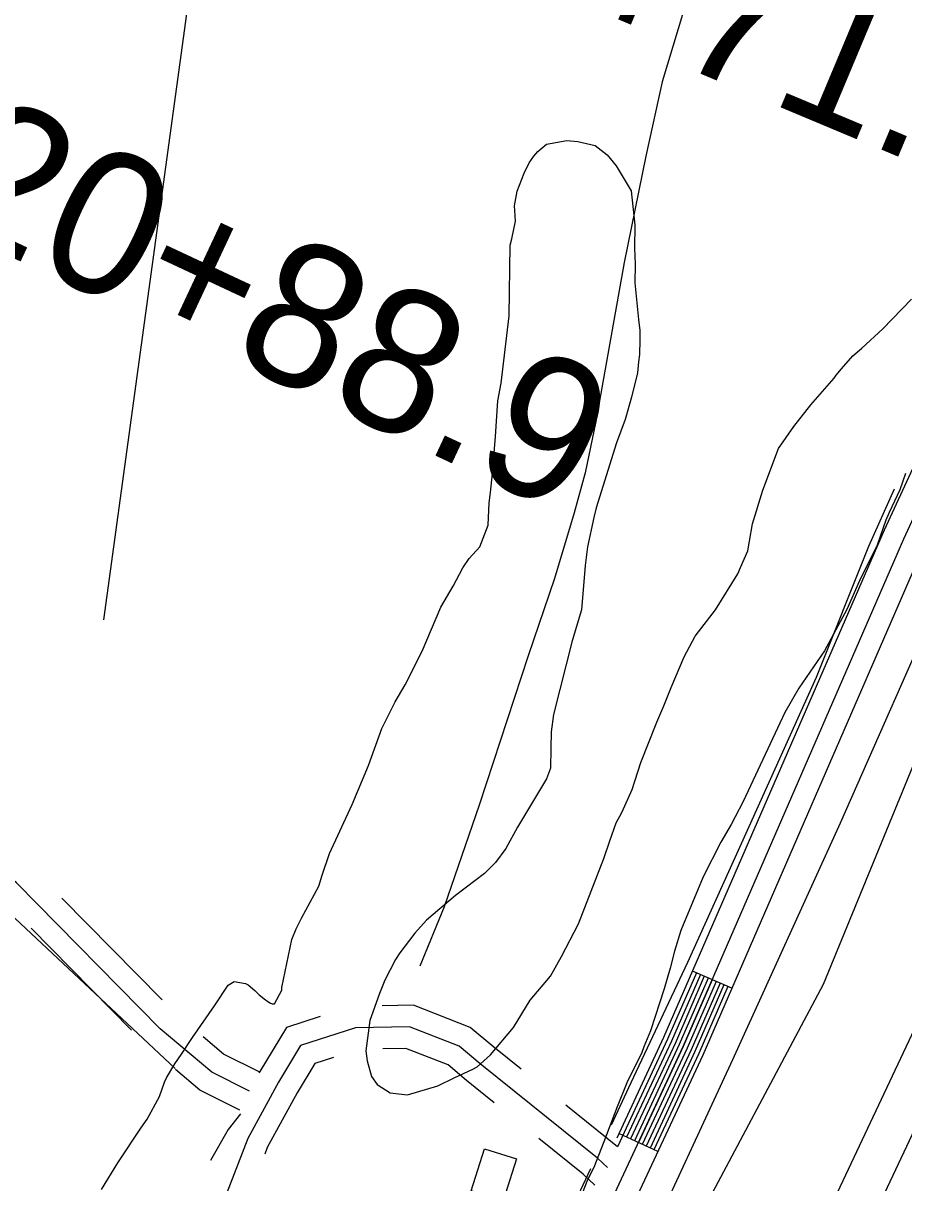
# Model space of a CAD drawing. Extents: x 3161615 to 3199515, y 867541 to 892976.
# Drawn here: x 3176953 to 3177569, y 877305 to 878115 of the extents above; entities that cross this region are included whole.
import ezdxf

# ---------------------------------------------------------------- set-up
doc = ezdxf.new("R2010")
doc.units = 0
for name, color, linetype in [('V-BLDG-OTLN', 7, 'Continuous'), ('V-LEVE-TOET', 7, 'Continuous'), ('V-ROAD-CNTR', 7, 'Continuous'), ('V-SITE-VEGE', 7, 'Continuous'), ('V-SURV-IDEN', 7, 'Continuous'), ('V-SURV-LINE', 7, 'Continuous'), ('V-TOPO-SHOR', 7, 'Continuous')]:
    doc.layers.add(name, color=color, linetype=linetype)

msp = doc.modelspace()

# ---------------------------------------------------------------- linework, layer by layer
at = {"layer": 'V-BLDG-OTLN'}
msp.add_lwpolyline([(3177266.43, 877299.28), (3177275.62, 877328.66), (3177297.97, 877321.67), (3177288.78, 877292.29)], close=True, dxfattribs=at)
at = {"layer": 'V-LEVE-TOET'}
msp.add_lwpolyline([(3177918.6, 879156.72), (3178101.66, 878928.48), (3178127.2, 878893.33), (3178134.12, 878876.23), (3178134.74, 878869.53), (3178134.36, 878860.61), (3178132.17, 878851.71), (3178129.44, 878844.63), (3178099.41, 878775.78), (3178087.69, 878739.68), (3178062.27, 878678.93), (3177951.71, 878456.47), (3177842.02, 878220.49), (3177801.57, 878128.8), (3177678.24, 877847.8), (3177512.49, 877443.56), (3177332.31, 877105.06), (3177212.76, 876851.8), (3177160.22, 876749.63), (3177112.67, 876654.45)], dxfattribs=at)
at = {"layer": 'V-ROAD-CNTR'}
for p, q in [((3177448.55, 877440.85), (3177421.04, 877452.81)), ((3177396.78, 877326.65), (3177369.59, 877339.33))]:
    msp.add_line(p, q, dxfattribs=at)
for points in [[(3177953.64, 878640.85), (3177839.6, 878377.74), (3177700.69, 878076.38), (3177555.01, 877761.07), (3177400.87, 877406.41), (3177368.05, 877336.01)], [(3177061.29, 876639.83), (3177172.57, 876874.71), (3177242.16, 877030.02), (3177323.57, 877205.13), (3177414.55, 877400.25), (3177568.7, 877754.94), (3177714.31, 878070.1), (3177853.28, 878371.58), (3177967.83, 878632.44)], [(3177983.07, 878633.49), (3177866.96, 878365.42), (3177727.93, 878063.81), (3177582.39, 877748.8), (3177428.23, 877394.09), (3177337.17, 877198.8), (3177255.8, 877023.79), (3177186.19, 876868.44), (3177074.97, 876633.67)], [(3177111.41, 877369.02), (3177085.03, 877382.19), (3177049.07, 877412.57), (3176948.46, 877514.66), (3176867.89, 877583.64), (3176830.44, 877651.44), (3176794.77, 877699.68), (3176739.36, 877729.61), (3176690.46, 877776.44), (3176553.88, 877902.99), (3176487.83, 877958.82), (3176442.47, 878006.72), (3176406.11, 878041.87), (3176404.76, 878043.78), (3176377.27, 878070.01), (3176137.77, 878308), (3175824.35, 878612.59)], [(3177050.32, 877432.67), (3176980.13, 877503.9)], [(3177028.96, 877411.61), (3176958.77, 877482.84)], [(3177423.79, 877451.61), (3177403.61, 877405.17), (3177368.61, 877330.13)], [(3177426.54, 877450.42), (3177406.34, 877403.94), (3177375.03, 877336.79)], [(3177429.29, 877449.22), (3177409.08, 877402.71), (3177377.75, 877335.53)], [(3177432.04, 877448.03), (3177411.81, 877401.48), (3177380.47, 877334.26)], [(3177434.79, 877446.83), (3177414.55, 877400.25), (3177383.19, 877332.99)], [(3177437.55, 877445.63), (3177417.29, 877399.01), (3177385.91, 877331.72)], [(3177440.3, 877444.44), (3177420.02, 877397.78), (3177388.63, 877330.45)], [(3177443.05, 877443.24), (3177422.76, 877396.55), (3177391.35, 877329.19)], [(3177445.8, 877442.05), (3177425.49, 877395.32), (3177394.06, 877327.92)], [(3177301.31, 877384.21), (3177282.2, 877399.58), (3177265.69, 877413.47), (3177226.06, 877428.94), (3177204.19, 877428.58)], [(3177160.86, 877421.09), (3177137.19, 877413.49), (3177118.74, 877382.64), (3177118.08, 877381.44)], [(3177361.61, 877315.61), (3177354.55, 877322.18), (3177272.67, 877387.99), (3177257.93, 877400.4), (3177223.35, 877413.89), (3177185.55, 877413.27), (3177147.16, 877400.93), (3177131.76, 877375.18), (3177110.23, 877335.89), (3177093.92, 877293.65), (3177094.37, 877257.45), (3177093.56, 877229.71), (3177087.58, 877185.95), (3177072.7, 877145.48), (3177044.97, 877099.79), (3177029.39, 877068.76), (3177022.66, 877041.56), (3177031.54, 877009.64), (3177047.8, 876995.73), (3177096.89, 876980.5), (3177138.25, 876958.45), (3177156.32, 876948.89), (3177175.85, 876940.02)], [(3177118.11, 877382.44), (3177093.34, 877394.81), (3177079.04, 877406.89)], [(3177170.04, 877392.53), (3177157.13, 877388.38), (3177144.78, 877367.73), (3177123.86, 877329.56), (3177122.07, 877324.91)], [(3177282.52, 877360.83), (3177263.14, 877376.41), (3177250.17, 877387.33), (3177220.65, 877398.84), (3177204.68, 877398.58)], [(3177104.72, 877355.6), (3177076.72, 877369.57), (3177059.68, 877383.97)], [(3177368.61, 877330.13), (3177332.49, 877359.16)], [(3177105.06, 877353), (3177096.6, 877342.23), (3177084.04, 877320.42)], [(3177352.8, 877303.32), (3177344.73, 877310.83), (3177313.7, 877335.77)]]:
    msp.add_lwpolyline(points, dxfattribs=at)
at = {"layer": 'V-SITE-VEGE'}
for points in [[(3177007.95, 877300.15), (3177019.47, 877318.92), (3177035.39, 877343.06), (3177039.79, 877349.43), (3177048.6, 877365.19), (3177052.01, 877375.26), (3177053.37, 877378.28), (3177059.13, 877388.01), (3177063.87, 877394.71), (3177071.66, 877406.44), (3177086.9, 877428.57), (3177096.38, 877442.98), (3177100.76, 877445.65), (3177108.49, 877444.27), (3177110.5, 877443.25), (3177115.19, 877439.19), (3177118.21, 877436.15), (3177122.56, 877432.77), (3177123.9, 877431.76), (3177125.58, 877430.74), (3177127.26, 877430.06), (3177128.94, 877430.05), (3177134.02, 877439.44), (3177134.03, 877441.46), (3177140.92, 877475.05), (3177143.98, 877482.44), (3177147.71, 877489.82), (3177159.92, 877512.29), (3177162.31, 877520.01), (3177167.42, 877535.12), (3177183.05, 877569.35), (3177194.61, 877596.53), (3177203.81, 877622.38), (3177213.32, 877641.16), (3177220.1, 877652.9), (3177231.98, 877676.39), (3177245.23, 877707.26), (3177253.71, 877722.01), (3177260.49, 877734.76), (3177264.9, 877741.13), (3177272.33, 877749.5), (3177278.12, 877764.6), (3177278.86, 877780.07), (3177279.91, 877787.46), (3177281.31, 877800.57), (3177283.45, 877826.45), (3177284.91, 877851.33), (3177287.33, 877863.76), (3177292.93, 877910.81), (3177293.49, 877960.24), (3177294.86, 877964.6), (3177297.27, 877977.03), (3177296.97, 877984.43), (3177296.65, 877987.8), (3177298.38, 877997.88), (3177303.48, 878010.63), (3177306.88, 878017.68), (3177310.26, 878022.37), (3177312.97, 878025.72), (3177319.04, 878030.73), (3177333.18, 878033.36), (3177340.91, 878032.65), (3177353, 878029.9), (3177361.38, 878023.47)], [(3177361.38, 878023.47), (3177367.73, 878015.71), (3177378.07, 877998.18), (3177380.65, 877974.29), (3177380.57, 877958.15), (3177380.86, 877947.05), (3177380.8, 877933.94), (3177383.37, 877908.37), (3177384.34, 877900.63), (3177384.31, 877893.91), (3177383.93, 877883.82), (3177383.23, 877878.78), (3177382.52, 877871.05), (3177378.41, 877853.92), (3177373.96, 877838.47), (3177367.83, 877822.02), (3177353.83, 877776.69), (3177352.12, 877769.97), (3177347.66, 877749.48), (3177345.91, 877736.38), (3177343.41, 877705.45), (3177336.92, 877683.63), (3177323.9, 877632.24), (3177322.17, 877620.14), (3177322.11, 877608.71), (3177321.71, 877594.59), (3177318.99, 877587.2), (3177298.65, 877553.34), (3177290.51, 877538.58), (3177283.41, 877528.86), (3177275.64, 877521.17), (3177255.39, 877505.79), (3177235.13, 877488.4), (3177227.02, 877479.36), (3177216.53, 877465.62), (3177213.48, 877460.93), (3177206.02, 877446.51), (3177202.27, 877437.11), (3177195.46, 877418.31), (3177192.67, 877397.14), (3177193.65, 877390.07), (3177196.63, 877379.3), (3177200.63, 877373.56), (3177209.69, 877367.8), (3177221.78, 877366.4), (3177243, 877372.69), (3177254.46, 877378.35), (3177267.6, 877384.34), (3177270.63, 877386.01), (3177279.75, 877394.38), (3177295.98, 877413.47), (3177307.5, 877432.58), (3177321.7, 877449.33), (3177329.5, 877463.08), (3177341.38, 877485.89), (3177359.08, 877531.53), (3177363.17, 877543.96), (3177367.6, 877556.38), (3177371.67, 877563.76), (3177378.81, 877579.86)], [(3177378.81, 877579.86), (3177384.95, 877598.67), (3177396.18, 877626.86), (3177400.94, 877638.27), (3177406.04, 877651.02), (3177415.22, 877672.5), (3177423.02, 877686.92), (3177437.23, 877705.35), (3177452.82, 877730.5), (3177454.52, 877734.86), (3177459.62, 877746.61), (3177460.99, 877753.33), (3177463.07, 877765.42), (3177470.24, 877788.93), (3177481.13, 877818.13), (3177491.97, 877833.55), (3177503.81, 877848.62), (3177520.04, 877867.38), (3177521.39, 877869.39), (3177525.11, 877873.74), (3177533.22, 877882.78), (3177539.3, 877888.14), (3177554.16, 877901.85), (3177574.09, 877922.61)], [(3177569.83, 877800.57), (3177566.07, 877789.15), (3177558.6, 877773.38), (3177556.22, 877768.01), (3177550.09, 877750.56), (3177544.66, 877739.82), (3177537.53, 877725.06), (3177529.03, 877705.6), (3177513.43, 877676.75), (3177495.49, 877650.6), (3177485.65, 877633.5), (3177456.44, 877571.43), (3177447.96, 877555.33), (3177440.84, 877542.92), (3177428.62, 877518.77), (3177412.98, 877481.18), (3177408.54, 877466.74), (3177405.46, 877454.99), (3177401.36, 877440.55), (3177391.8, 877411), (3177387.04, 877399.93), (3177385.68, 877395.9), (3177375.16, 877374.76), (3177368.35, 877357.98), (3177359.16, 877333.48), (3177352.02, 877315.69), (3177347.61, 877306.96), (3177340.12, 877287.83)]]:
    msp.add_lwpolyline(points, dxfattribs=at)
at = {"layer": 'V-SURV-LINE'}
for points in [[(3177108.81, 876421), (3177687.76, 877648.96)], [(3177714.89, 877636.16), (3177135.95, 876408.2)]]:
    msp.add_lwpolyline(points, dxfattribs=at)
at = {"layer": 'V-TOPO-SHOR'}
for points in [[(3175348.2, 879045.45), (3176040.46, 878381.15), (3176258.3, 878162.1), (3176701.01, 877720.47), (3177059.46, 877384.76)], [(3177160.52, 878892.46), (3177099.14, 878353.56), (3177009.24, 877698.47)], [(3176949.91, 876251.85), (3176970.93, 876318.62), (3176997.12, 876402.22), (3177012.19, 876446.49), (3177037.47, 876512.85), (3177061.17, 876564.84), (3177108.15, 876663.67), (3177156.04, 876764.97), (3177190.48, 876839.06), (3177241.84, 876948.5), (3177319.65, 877117.18), (3177385.55, 877253.66), (3177449.31, 877391.04), (3177524.6, 877556.55), (3177598.31, 877723.87), (3177639.52, 877816.18), (3177655.24, 877854.04), (3177719.59, 877995.68), (3177810.76, 878198.52), (3177877.1, 878343.34), (3177964.35, 878529.34), (3178032.62, 878671.3)], [(3177418.42, 878136.34), (3177399.82, 878074.36), (3177388.35, 878022.38), (3177373.32, 877948.03), (3177353.5, 877837), (3177345.93, 877801.02), (3177338.32, 877773.26), (3177324.67, 877727.27), (3177306.29, 877673.11), (3177271.82, 877568.75), (3177247.41, 877497.69), (3177230.5, 877456.24)], [(3177562.11, 877789.77), (3177544.07, 877749.54), (3177507.56, 877658.15), (3177455.06, 877541.77), (3177417.57, 877458.92), (3177378.02, 877374.75), (3177364.13, 877345.18)], [(3177349.82, 877314.71), (3177335.57, 877284.38), (3177279.97, 877167.22)]]:
    msp.add_lwpolyline(points, dxfattribs=at)

# ---------------------------------------------------------------- texts
at = {"layer": 'V-SURV-IDEN'}
for s, rotation, p in [('517+71.1', 337.24472, (3177126.9, 878205.8)), ('520+88.9', 334.92222, (3176822.78, 878009.02))]:
    msp.add_text(s, height=100, rotation=rotation, dxfattribs=at).set_placement(p)

doc.saveas('drawing.dxf')
